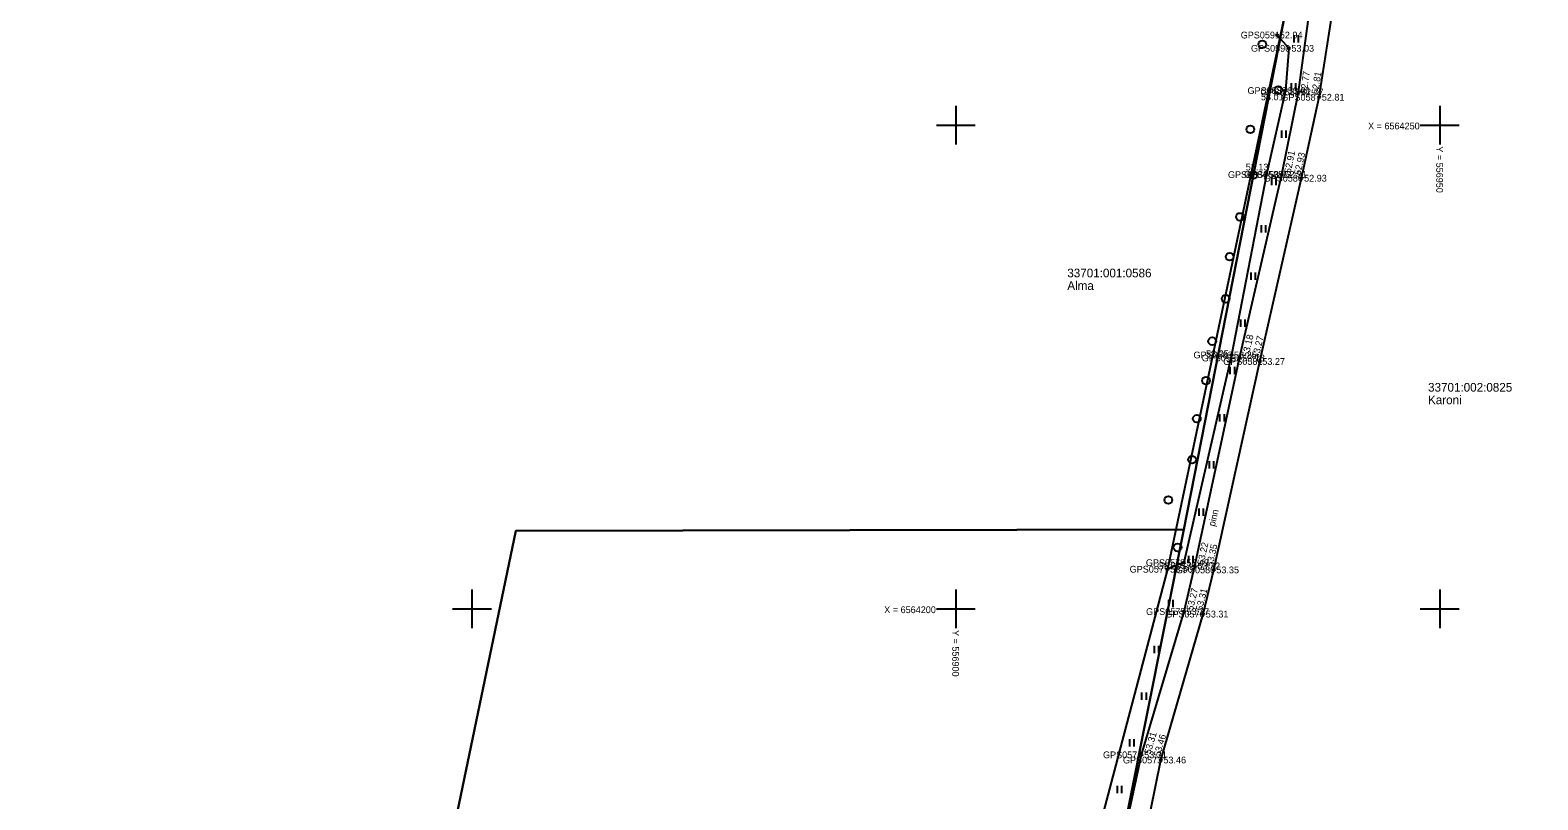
# Model space of a CAD drawing. Extents: x 551623 to 559850, y 6561220 to 6567135.
# Drawn here: x 556804.3 to 556960.1, y 6564180.3 to 6564259.8 of the extents above; entities that cross this region are included whole.
import ezdxf

# ---------------------------------------------------------------- set-up
doc = ezdxf.new("R2010")
doc.units = 0
for name, color, linetype in [('HALJASTUS', 7, 'Continuous'), ('KORGUS-EH2000', 7, 'Continuous'), ('MOOTKORG-EH2000', 7, 'Continuous'), ('MOOTMPUNKT', 7, 'Continuous'), ('MOOTNR', 7, 'Continuous'), ('MOOTPIIR', 7, 'Continuous'), ('PIIR', 7, 'Continuous'), ('TEE', 7, 'Continuous'), ('VORK', 7, 'Continuous')]:
    doc.layers.add(name, color=color, linetype=linetype)

msp = doc.modelspace()

# ---------------------------------------------------------------- linework, layer by layer
at = {"layer": 'HALJASTUS'}
for p, q in [((556934.94, 6564259.32), (556934.94, 6564258.56)), ((556935.39, 6564259.32), (556935.39, 6564258.56)), ((556934.65, 6564254.35), (556934.65, 6564253.59)), ((556935.1, 6564254.35), (556935.1, 6564253.59)), ((556933.64, 6564249.45), (556933.64, 6564248.69)), ((556934.1, 6564249.45), (556934.1, 6564248.69)), ((556932.63, 6564244.56), (556932.63, 6564243.8)), ((556933.08, 6564244.56), (556933.08, 6564243.8)), ((556931.55, 6564239.67), (556931.55, 6564238.91)), ((556932.01, 6564239.67), (556932.01, 6564238.91)), ((556930.48, 6564234.79), (556930.48, 6564234.03)), ((556930.94, 6564234.79), (556930.94, 6564234.03)), ((556929.41, 6564229.91), (556929.41, 6564229.15)), ((556929.86, 6564229.91), (556929.86, 6564229.15)), ((556928.33, 6564225.02), (556928.33, 6564224.26)), ((556928.79, 6564225.02), (556928.79, 6564224.26)), ((556927.26, 6564220.14), (556927.26, 6564219.38)), ((556927.72, 6564220.14), (556927.72, 6564219.38)), ((556926.19, 6564215.26), (556926.19, 6564214.5)), ((556926.64, 6564215.26), (556926.64, 6564214.5)), ((556925.12, 6564210.37), (556925.12, 6564209.61)), ((556925.57, 6564210.37), (556925.57, 6564209.61)), ((556924.04, 6564205.49), (556924.04, 6564204.73)), ((556924.5, 6564205.49), (556924.5, 6564204.73)), ((556921.97, 6564200.95), (556921.97, 6564200.19)), ((556922.43, 6564200.95), (556922.43, 6564200.19)), ((556920.48, 6564196.19), (556920.48, 6564195.43)), ((556920.93, 6564196.19), (556920.93, 6564195.43)), ((556919.2, 6564191.36), (556919.2, 6564190.6)), ((556919.66, 6564191.36), (556919.66, 6564190.6)), ((556917.93, 6564186.52), (556917.93, 6564185.76)), ((556918.39, 6564186.52), (556918.39, 6564185.76)), ((556916.66, 6564181.69), (556916.66, 6564180.93)), ((556917.12, 6564181.69), (556917.12, 6564180.93))]:
    msp.add_line(p, q, dxfattribs=at)
msp.add_lwpolyline([(556933.22, 6564259.33), (556934.42, 6564257.96), (556934.06, 6564253.59), (556932.11, 6564244.9), (556928.48, 6564226.25), (556923.56, 6564204.78), (556921.88, 6564204.1)], dxfattribs=at)
for centre in [(556931.68, 6564258.37), (556933.32, 6564253.65), (556930.44, 6564249.58), (556930.75, 6564244.86), (556929.36, 6564240.53), (556928.3, 6564236.41), (556927.89, 6564232.06), (556926.49, 6564227.68), (556925.85, 6564223.6), (556924.9, 6564219.66), (556924.42, 6564215.43), (556921.96, 6564211.26), (556922.91, 6564206.35)]:
    msp.add_circle(centre, 0.4, dxfattribs=at)
at = {"layer": 'KORGUS-EH2000'}
for centre in [(556933.22, 6564259.33), (556934.06, 6564253.59), (556935.4, 6564253.44), (556937.56, 6564252.9), (556932.11, 6564244.9), (556933.7, 6564244.92), (556935.73, 6564244.53), (556928.48, 6564226.25), (556929.33, 6564225.94), (556931.41, 6564225.58), (556921.88, 6564204.1), (556924.71, 6564204.44), (556926.66, 6564204.03), (556923.58, 6564199.72), (556925.57, 6564199.46), (556919.2, 6564184.91), (556921.19, 6564184.37)]:
    msp.add_circle(centre, 0.1, dxfattribs=at)
at = {"layer": 'MOOTMPUNKT'}
for centre in [(556933.22, 6564259.33), (556934.42, 6564257.96), (556934.06, 6564253.59), (556935.4, 6564253.44), (556937.56, 6564252.9), (556932.11, 6564244.9), (556933.7, 6564244.92), (556935.73, 6564244.53), (556928.48, 6564226.25), (556929.33, 6564225.94), (556931.41, 6564225.58), (556923.56, 6564204.78), (556921.88, 6564204.1), (556924.71, 6564204.44), (556926.66, 6564204.03), (556923.58, 6564199.72), (556925.57, 6564199.46), (556919.2, 6564184.91), (556921.19, 6564184.37)]:
    msp.add_circle(centre, 0.1, dxfattribs=at)
at = {"layer": 'MOOTPIIR'}
for points in [[(556934.57, 6564264.31), (556921.88, 6564204.1), (556914.9, 6564177.75), (556913.35, 6564167.92), (556911.2, 6564148), (556907.39, 6564128.44), (556902.51, 6564106.79), (556895.32, 6564075.32), (556886.19, 6564030.54), (556883.22, 6564021.01), (556883.49, 6564020.52), (556882.12, 6564016.05), (556880.91, 6564013.89), (556875.36, 6563985.35), (556871.24, 6563979.09), (556868.9, 6563970.57), (556867.77, 6563960.05), (556862.49, 6563930.41), (556861.09, 6563914.82), (556850.86, 6563872.05), (556838.11, 6563834.55), (556835.41, 6563819.71)], [(556885.7, 6564001.37), (556888.07, 6564010.91), (556890.36, 6564021.04), (556893.39, 6564038.5), (556896.87, 6564054.74), (556897.05, 6564057.83), (556900.26, 6564074.6), (556904.13, 6564092.26), (556906.48, 6564098.78), (556907.9, 6564105.02), (556907.43, 6564105.93), (556912.46, 6564127.6), (556916.14, 6564146.76), (556917.53, 6564160.91), (556918.14, 6564167.51), (556919.59, 6564176.54), (556921.19, 6564184.37), (556925.57, 6564199.46), (556926.66, 6564204.03), (556931.41, 6564225.58), (556935.73, 6564244.53), (556937.56, 6564252.9), (556939.11, 6564262.83)]]:
    msp.add_lwpolyline(points, dxfattribs=at)
at = {"layer": 'PIIR'}
for points in [[(556783.64, 6564542.86), (556985.67, 6564496.81), (556977.16, 6564457.22), (556962.07, 6564387.04), (557015.37, 6564310.72), (557068.91, 6564232.97), (557078.52, 6564159.65), (557080.55, 6564143.56), (557082.56, 6564127.43), (557086.6, 6564095.7), (557102.25, 6563971.8), (557022.57, 6563981.86), (557019.97, 6563895.21), (556916.82, 6563976.19), (556882.93, 6563970.96), (556879.9, 6563970.48), (556874.48, 6563969.66), (556883.86, 6564014.08), (556902.44, 6564102.18), (556923.56, 6564208.22), (556934.43, 6564263.72), (556756.01, 6564277.93)], [(556576.34, 6564292.76), (556756.01, 6564277.93), (556934.43, 6564263.72), (556923.56, 6564208.22), (556854.53, 6564208.06), (556841.88, 6564147.26), (556779.36, 6564147.72), (556761.74, 6564104.83), (556771.23, 6564097.72), (556572.58, 6564106.21), (556517.34, 6564189.83)], [(556923.56, 6564208.22), (556902.44, 6564102.18), (556883.86, 6564014.08), (556771.23, 6564097.72), (556761.74, 6564104.83), (556779.36, 6564147.72), (556841.88, 6564147.26), (556854.53, 6564208.06)]]:
    msp.add_lwpolyline(points, close=True, dxfattribs=at)
at = {"layer": 'TEE'}
for points in [[(556905.1, 6564106.2), (556910.49, 6564128.13), (556914.02, 6564147.27), (556915.38, 6564161.35), (556916.02, 6564167.77), (556917.49, 6564177.07), (556919.2, 6564184.91), (556923.58, 6564199.72), (556924.71, 6564204.44), (556929.33, 6564225.94), (556933.7, 6564244.92), (556935.4, 6564253.44), (556936.73, 6564263.08)], [(556907.43, 6564105.93), (556912.46, 6564127.6), (556916.14, 6564146.76), (556917.53, 6564160.91), (556918.14, 6564167.51), (556919.59, 6564176.54), (556921.19, 6564184.37), (556925.57, 6564199.46), (556926.66, 6564204.03), (556931.41, 6564225.58), (556935.73, 6564244.53), (556937.56, 6564252.9), (556939.11, 6564262.83)]]:
    msp.add_lwpolyline(points, dxfattribs=at)
at = {"layer": 'VORK'}
for p, q in [((556900, 6564252), (556900, 6564248)), ((556950, 6564252), (556950, 6564248)), ((556898, 6564250), (556902, 6564250)), ((556948, 6564250), (556952, 6564250)), ((556850, 6564202), (556850, 6564198)), ((556900, 6564202), (556900, 6564198)), ((556950, 6564202), (556950, 6564198)), ((556848, 6564200), (556852, 6564200)), ((556898, 6564200), (556902, 6564200)), ((556948, 6564200), (556952, 6564200))]:
    msp.add_line(p, q, dxfattribs=at)

# ---------------------------------------------------------------- texts
at = {"layer": 'KORGUS-EH2000'}
for s, p in [(' 52.94', (556933.22, 6564258.98)), (' 53.01', (556931.27, 6564252.59)), (' 53.13', (556929.7, 6564245.33)), (' 53.25', (556925.6, 6564226.03)), (' 53.50', (556921.88, 6564203.75))]:
    msp.add_text(s, height=0.7, dxfattribs=at).set_placement(p)
for s, rotation, p in [(' 52.77', 82.1665, (556936.23, 6564252.97)), (' 52.81', 81.1235, (556937.39, 6564252.92)), (' 52.91', 78.681, (556934.56, 6564244.75)), (' 52.93', 77.6743, (556935.56, 6564244.57)), (' 53.18', 77.0489, (556930.19, 6564225.74)), (' 53.27', 77.1433, (556931.24, 6564225.61)), (' 53.22', 77.8522, (556925.56, 6564204.26)), (' 53.35', 77.5792, (556926.49, 6564204.07)), (' 53.27', 76.6194, (556924.44, 6564199.52)), (' 53.31', 76.5196, (556925.4, 6564199.5)), (' 53.31', 73.5238, (556920.04, 6564184.66)), (' 53.46', 73.831, (556921.02, 6564184.42))]:
    msp.add_text(s, height=0.7, rotation=rotation, dxfattribs=at).set_placement(p)
at = {"layer": 'MOOTKORG-EH2000'}
for s, p in [(' 52.94', (556933.22, 6564258.98)), (' 53.03', (556934.42, 6564257.61)), (' 53.01', (556934.06, 6564253.24)), (' 52.77', (556935.4, 6564253.09)), (' 52.81', (556937.56, 6564252.55)), (' 53.13', (556932.11, 6564244.55)), (' 52.91', (556933.7, 6564244.57)), (' 52.93', (556935.73, 6564244.18)), (' 53.25', (556928.48, 6564225.9)), (' 53.18', (556929.33, 6564225.59)), (' 53.27', (556931.41, 6564225.23)), (' 53.49', (556923.56, 6564204.43)), (' 53.22', (556924.71, 6564204.09)), (' 53.50', (556921.88, 6564203.75)), (' 53.35', (556926.66, 6564203.68)), (' 53.27', (556923.58, 6564199.37)), (' 53.31', (556925.57, 6564199.11)), (' 53.31', (556919.2, 6564184.56)), (' 53.46', (556921.19, 6564184.02))]:
    msp.add_text(s, height=0.7, dxfattribs=at).set_placement(p)
at = {"layer": 'MOOTNR'}
for s, p in [('GPS0591 ', (556929.44, 6564258.98)), ('GPS0590 ', (556930.5, 6564257.61)), ('GPS0589 ', (556930.14, 6564253.24)), ('GPS0588 ', (556931.48, 6564253.09)), ('GPS0587 ', (556933.64, 6564252.55)), ('GPS0584 ', (556928.12, 6564244.55)), ('GPS0585 ', (556929.78, 6564244.57)), ('GPS0586 ', (556931.81, 6564244.18)), ('GPS0583 ', (556924.56, 6564225.9)), ('GPS0582 ', (556925.41, 6564225.59)), ('GPS0581 ', (556927.63, 6564225.23)), ('GPS0578 ', (556919.64, 6564204.43)), ('GPS0579 ', (556920.79, 6564204.09)), ('GPS0577 ', (556917.96, 6564203.75)), ('GPS0580 ', (556922.74, 6564203.68)), ('GPS0575 ', (556919.66, 6564199.37)), ('GPS0576 ', (556921.65, 6564199.11)), ('GPS0574 ', (556915.21, 6564184.56)), ('GPS0573 ', (556917.27, 6564184.02))]:
    msp.add_text(s, height=0.7, dxfattribs=at).set_placement(p)
at = {"layer": 'PIIR'}
for s, p in [('33701:001:0586', (556911.52, 6564234.28)), ('Alma', (556911.52, 6564232.98)), ('33701:002:0825', (556948.8, 6564222.46)), ('Karoni', (556948.8, 6564221.16))]:
    msp.add_text(s, height=0.9, dxfattribs=at).set_placement(p)
at = {"layer": 'TEE'}
msp.add_text('pinn', height=0.7, rotation=76.588, dxfattribs=at).set_placement((556926.76, 6564208.48))
at = {"layer": 'VORK'}
for s, p in [('X = 6564250', (556942.6, 6564249.58)), ('X = 6564200', (556892.6, 6564199.56))]:
    msp.add_text(s, height=0.7, dxfattribs=at).set_placement(p)
for s, p in [('Y = 556950 ', (556949.64, 6564247.83)), ('Y = 556900 ', (556899.63, 6564197.81))]:
    msp.add_text(s, height=0.7, rotation=270, dxfattribs=at).set_placement(p)

doc.saveas('drawing.dxf')
